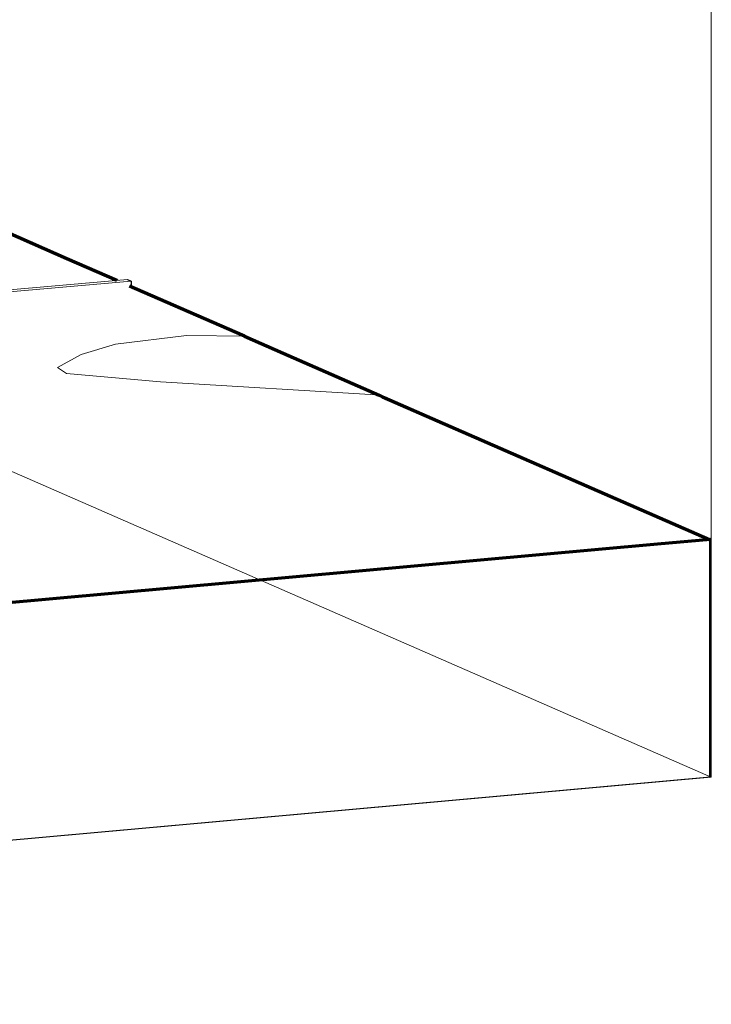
# Model space of a CAD drawing. Header units: millimetres. Extents: x -2180 to 91692, y -6418 to 21859.
# Tile 466 of 482: x 83889 to 91692, y -6418 to 4682. Entities that reach past the tile are written whole.
import ezdxf

# ---------------------------------------------------------------- set-up
doc = ezdxf.new("R2010")
doc.units = ezdxf.units.MM
for name, color, linetype, lineweight in [('Section Boxes', 7, 'Continuous', 9), ('Topography', 7, 'Continuous', 9), ('Topography-1', 7, 'Continuous', 70), ('Walls', 7, 'Continuous', 9), ('Walls-1', 7, 'Continuous', 25)]:
    doc.layers.add(name, color=color, linetype=linetype, lineweight=lineweight)

msp = doc.modelspace()

# ---------------------------------------------------------------- linework, layer by layer
at = {"layer": 'Section Boxes'}
for p, q in [((91692, 16738.1), (91692, -3857.7)), ((91692, -3857.7), (80917.7, 848.3)), ((91692, -3857.7), (63281.4, -6418.1))]:
    msp.add_line(p, q, dxfattribs=at)
at = {"layer": 'Topography'}
for p, q in [((84456.9, 1983.5), (83638.5, 2341)), ((84456.9, 1983.5), (85004.6, 1744.3)), ((85148.6, 1681.4), (85630.2, 1471.1)), ((85630.2, 1471.1), (85884.9, 1359.8)), ((85884.9, 1359.8), (86450.4, 1112.8)), ((84969.2, 1025.9), (85772.8, 1122.6)), ((85772.8, 1122.6), (84969.2, 1025.9)), ((85772.8, 1122.6), (86450.4, 1112.8)), ((85772.8, 1122.6), (86450.4, 1112.8)), ((86879.3, 925.5), (86450.4, 1112.8)), ((84969.2, 1025.9), (84584.7, 909)), ((84969.2, 1025.9), (84584.7, 909)), ((84314.3, 761.7), (84584.7, 909)), ((84584.7, 909), (84314.3, 761.7)), ((87971.9, 448.3), (86879.3, 925.5)), ((84314.3, 761.7), (84418.5, 693.4)), ((84418.5, 693.4), (84314.3, 761.7)), ((84418.5, 693.4), (85478.8, 599.5)), ((85478.8, 599.5), (84418.5, 693.4)), ((85478.8, 599.5), (87971.9, 448.3)), ((87971.9, 448.3), (85478.8, 599.5)), ((87971.9, 448.3), (88006.9, 433)), ((88006.9, 433), (91016, -881.3)), ((91692, -1176.6), (91016, -881.3)), ((91111.6, -1228.9), (91692, -1176.6)), ((91671.4, -3859.5), (91671.4, -1178.4)), ((91682.7, -1177.4), (91682.7, -3853.6)), ((82500.9, -2004.9), (91111.6, -1228.9)), ((91682.7, -3853.6), (82491.6, -4681.9)), ((91662.1, -3855.5), (91671.4, -3859.5))]:
    msp.add_line(p, q, dxfattribs=at)
at = {"layer": 'Topography-1'}
for p, q in [((84421.7, 1988.1), (83617.8, 2339.2)), ((84984, 1742.5), (84421.7, 1988.1)), ((85620.4, 1464.5), (85128, 1679.6)), ((85880.7, 1350.8), (85620.4, 1464.5)), ((86424.7, 1113.2), (85880.7, 1350.8)), ((86424.7, 1113.2), (86863.1, 921.7)), ((86863.1, 921.7), (87943, 450)), ((87943, 450), (87983.5, 432.4)), ((87983.5, 432.4), (91671.4, -1178.4)), ((91085.9, -1226.3), (91682.7, -1172.5)), ((82491.6, -2000.8), (91085.9, -1226.3))]:
    msp.add_line(p, q, dxfattribs=at)
at = {"layer": 'Walls'}
for p, q in [((81717.6, 1453.9), (85107.3, 1753.4)), ((85148.6, 1735.3), (81717.6, 1432.2))]:
    msp.add_line(p, q, dxfattribs=at)
at = {"layer": 'Walls-1'}
for p, q in [((85107.3, 1753.4), (85148.6, 1735.3)), ((85148.6, 1735.3), (85148.6, 1681.4))]:
    msp.add_line(p, q, dxfattribs=at)

doc.saveas('drawing.dxf')
